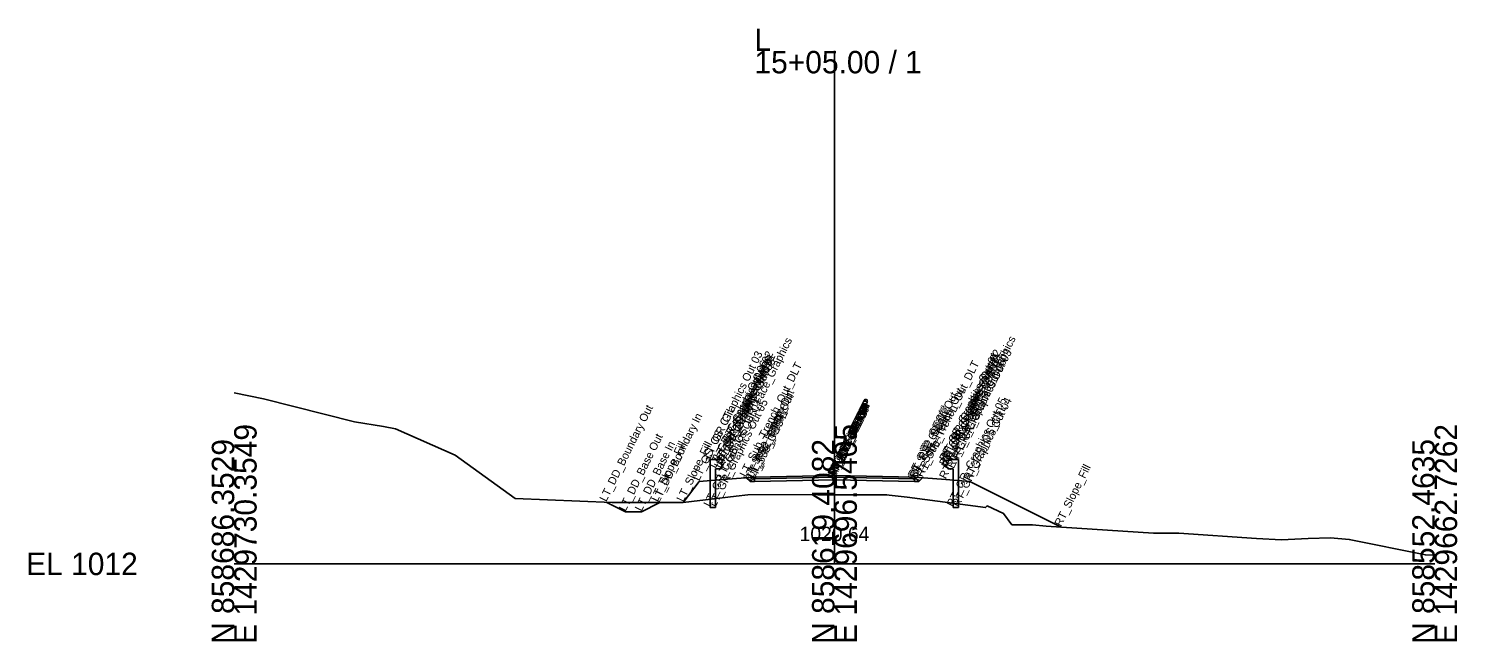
# Model space of a CAD drawing. Extents: x -26 to 2303, y -10 to 19558.
# Drawn here: x 2124.3 to 2302.8, y 2490.3 to 2566.9 of the extents above; entities that cross this region are included whole.
import ezdxf

# ---------------------------------------------------------------- set-up
doc = ezdxf.new("R2010")
doc.units = 0
for name, color, linetype in [('Default', 7, 'Continuous'), ('Exist Cross Section Cell', 7, 'Continuous'), ('Exist XS Center Line Elevation Label', 7, 'Continuous'), ('Exist XS Ground Line', 7, 'Continuous'), ('Prop CMT Ditch DDE', 7, 'Continuous'), ('Prop CMT Guardrail Graphics', 7, 'Continuous'), ('Prop CMT Pvmt Course 1', 7, 'Continuous'), ('Prop CMT Pvmt Course 2', 7, 'Continuous'), ('Prop CMT Pvmt Surface', 7, 'Continuous'), ('Prop CMT Pvmt Surface Shoulder', 7, 'Continuous'), ('Prop CMT Shld Paved Course 1', 7, 'Continuous'), ('Prop CMT Shld Paved Course 2', 7, 'Continuous'), ('Prop CMT Slope Grass', 7, 'Continuous'), ('Prop CMT Subgrade Earthwork', 7, 'Continuous'), ('Prop XS Dump Level', 7, 'Continuous')]:
    doc.layers.add(name, color=color, linetype=linetype)

msp = doc.modelspace()

# ---------------------------------------------------------------- linework, layer by layer
at = {"layer": 'Exist Cross Section Cell'}
for p, q in [((2225, 2500), (2225, 2564.11)), ((2150, 2500), (2225, 2500)), ((2225, 2500), (2300, 2500))]:
    msp.add_line(p, q, dxfattribs=at)
at = {"layer": 'Exist XS Ground Line'}
msp.add_lwpolyline([(2150, 2521.37), (2153.67, 2520.61), (2165.03, 2517.77), (2168.64, 2517.17), (2170.14, 2516.89), (2177.59, 2513.58), (2185.11, 2508.16), (2197.21, 2507.68), (2205.57, 2507.69), (2206.1, 2507.67), (2212.73, 2508.47), (2214.17, 2508.61), (2222.55, 2508.66), (2222.94, 2508.65), (2225, 2508.64), (2226.63, 2508.64), (2231.53, 2508.62), (2231.84, 2508.57), (2234.1, 2508.35), (2243.88, 2507.04), (2244.07, 2507.26), (2246.13, 2506.29), (2247.18, 2504.86), (2249.73, 2504.86), (2251.46, 2504.72), (2264.87, 2503.85), (2268.03, 2503.82), (2277.72, 2503.19), (2280.86, 2503.01), (2284.19, 2503.16), (2286.97, 2503.24), (2289.33, 2503.05), (2298.85, 2501.13), (2300, 2501.09)], dxfattribs=at)
at = {"layer": 'Prop CMT Ditch DDE'}
for points in [[(2203.11, 2507.61), (2200.9, 2506.5), (2198.9, 2506.5), (2196.48, 2507.71)], [(2202.87, 2507.69), (2203.11, 2507.61)]]:
    msp.add_lwpolyline(points, dxfattribs=at)
at = {"layer": 'Prop CMT Guardrail Graphics'}
for points in [[(2209.48, 2507.04), (2209.48, 2513.04)], [(2209.48, 2513.04), (2210.81, 2513.04), (2211.08, 2512.75)], [(2211.08, 2512.16), (2210.81, 2511.87), (2210.15, 2511.87)], [(2211.08, 2512.75), (2210.81, 2512.46)], [(2210.81, 2512.46), (2211.08, 2512.16)], [(2240.52, 2513.04), (2239.19, 2513.04), (2238.92, 2512.75)], [(2238.92, 2512.75), (2239.19, 2512.46)], [(2239.19, 2512.46), (2238.92, 2512.16)], [(2238.92, 2512.16), (2239.19, 2511.87), (2239.85, 2511.87)], [(2240.52, 2507.04), (2240.52, 2513.04)], [(2210.15, 2511.87), (2210.15, 2507.04)], [(2239.85, 2511.87), (2239.85, 2507.04)], [(2210.15, 2507.04), (2209.48, 2507.04)], [(2239.85, 2507.04), (2240.52, 2507.04)]]:
    msp.add_lwpolyline(points, dxfattribs=at)
at = {"layer": 'Prop CMT Pvmt Course 1'}
for points in [[(2225, 2511.05), (2215, 2510.85)], [(2215, 2510.85), (2215, 2510.64)], [(2215, 2510.64), (2225, 2510.84)], [(2225, 2510.84), (2225, 2511.05)], [(2225, 2511.05), (2235, 2510.85)], [(2225, 2510.84), (2225, 2511.05)], [(2235, 2510.64), (2225, 2510.84)], [(2235, 2510.85), (2235, 2510.64)]]:
    msp.add_lwpolyline(points, dxfattribs=at)
msp.add_lwpolyline([(2225, 2510.84), (2225, 2510.93), (2225, 2510.93), (2225, 2510.84)], close=True, dxfattribs=at)
msp.add_lwpolyline([(2225, 2510.84), (2225, 2510.93), (2225, 2510.93), (2225, 2510.84)], close=True, dxfattribs=at)
at = {"layer": 'Prop CMT Pvmt Course 2'}
for points in [[(2225, 2510.84), (2215, 2510.64)], [(2215, 2510.64), (2215, 2510.31)], [(2215, 2510.31), (2225, 2510.51)], [(2225, 2510.51), (2225, 2510.84)], [(2225, 2510.51), (2225, 2510.84)], [(2225, 2510.84), (2235, 2510.64)], [(2235, 2510.31), (2225, 2510.51)], [(2235, 2510.64), (2235, 2510.31)]]:
    msp.add_lwpolyline(points, dxfattribs=at)
at = {"layer": 'Prop CMT Pvmt Surface'}
for points in [[(2225, 2511.05), (2215, 2510.85)], [(2225, 2511.05), (2235, 2510.85)]]:
    msp.add_lwpolyline(points, dxfattribs=at)
at = {"layer": 'Prop CMT Pvmt Surface Shoulder'}
for points in [[(2215, 2510.85), (2215, 2510.85)], [(2235, 2510.85), (2235, 2510.85)]]:
    msp.add_lwpolyline(points, dxfattribs=at)
at = {"layer": 'Prop CMT Shld Paved Course 1'}
for points in [[(2215, 2510.85), (2214.79, 2510.64)], [(2214.79, 2510.64), (2215, 2510.64)], [(2215, 2510.85), (2215, 2510.85)], [(2215, 2510.64), (2215, 2510.85)], [(2235, 2510.85), (2235, 2510.85)], [(2235, 2510.85), (2235.21, 2510.64)], [(2235, 2510.64), (2235, 2510.85)], [(2235.21, 2510.64), (2235, 2510.64)]]:
    msp.add_lwpolyline(points, dxfattribs=at)
at = {"layer": 'Prop CMT Shld Paved Course 2'}
for points in [[(2214.79, 2510.64), (2214.45, 2510.3)], [(2214.45, 2510.3), (2215, 2510.31)], [(2215, 2510.64), (2214.79, 2510.64)], [(2214.79, 2510.64), (2214.79, 2510.64)], [(2215, 2510.31), (2215, 2510.64)], [(2235, 2510.64), (2235.21, 2510.64)], [(2235, 2510.31), (2235, 2510.64)], [(2235.55, 2510.3), (2235, 2510.31)], [(2235.21, 2510.64), (2235.21, 2510.64)], [(2235.21, 2510.64), (2235.55, 2510.3)]]:
    msp.add_lwpolyline(points, dxfattribs=at)
at = {"layer": 'Prop CMT Slope Grass'}
for points in [[(2208.08, 2510.3), (2206.11, 2507.67)], [(2211.08, 2510.54), (2208.08, 2510.3)], [(2215, 2510.85), (2211.08, 2510.54)], [(2235, 2510.85), (2238.92, 2510.54)], [(2238.92, 2510.54), (2241.92, 2510.3)], [(2241.92, 2510.3), (2253.32, 2504.6)]]:
    msp.add_lwpolyline(points, dxfattribs=at)
at = {"layer": 'Prop CMT Subgrade Earthwork'}
for points in [[(2214.45, 2510.3), (2213.98, 2510.77)], [(2215, 2510.31), (2214.45, 2510.3)], [(2225, 2510.51), (2215, 2510.31)], [(2225, 2510.51), (2235, 2510.31)], [(2235, 2510.31), (2235.55, 2510.3)], [(2235.55, 2510.3), (2236.02, 2510.77)]]:
    msp.add_lwpolyline(points, dxfattribs=at)

# ---------------------------------------------------------------- texts
at = {"layer": 'Default'}
msp.add_text('-', height=0.0001, dxfattribs=at).set_placement((2150, 2500))
at = {"layer": 'Exist Cross Section Cell'}
for s, p in [('L', (2215, 2564.11)), ('15+05.00 / 1', (2215, 2561.31)), ('EL 1012', (2124, 2498.6))]:
    msp.add_text(s, height=2.8, dxfattribs=at).set_placement(p)
for s, p in [('E 1429696.5405', (2227.8, 2490)), ('E 1429730.3549', (2152.8, 2490)), ('E 1429662.7262', (2302.8, 2490)), ('N 858686.3529', (2150, 2490)), ('N 858619.4082', (2225, 2490)), ('N 858552.4635', (2300, 2490))]:
    msp.add_text(s, height=2.8, rotation=90, dxfattribs=at).set_placement(p)
at = {"layer": 'Exist XS Center Line Elevation Label'}
msp.add_text('1020.64', height=1.8, dxfattribs=at).set_placement((2220.65, 2502.84))
at = {"layer": 'Prop XS Dump Level'}
for s, p in [('LT_GS_OS_GR_Face_Graphics', (2211.08, 2510.54)), ('RT_GS_OS_GR_Face_Graphics', (2238.92, 2510.54)), ('LT_GR_Graphics Out 03', (2209.48, 2513.04)), ('LT_GR_Graphics Out 02', (2210.81, 2513.04)), ('RT_GR_Graphics Out 01', (2238.92, 2512.75)), ('RT_GR_Graphics Out 02', (2239.19, 2513.04)), ('RT_GR_Graphics Out 03', (2240.52, 2513.04)), ('LT_GR_Graphics Out 06', (2210.15, 2511.87)), ('LT_GR_Graphics Out 09', (2210.81, 2512.46)), ('LT_GR_Graphics Out 07', (2210.81, 2511.87)), ('LT_GR_Graphics Out 01', (2211.08, 2512.75)), ('LT_GR_Graphics Out 08', (2211.08, 2512.16)), ('LT_Sub_Trench_Out_DLT', (2213.98, 2510.77)), ('RT_Sub_Trench_Out_DLT', (2236.02, 2510.77)), ('RT_GR_Graphics Out 08', (2238.92, 2512.16)), ('RT_GR_Graphics Out 09', (2239.19, 2512.46)), ('RT_GR_Graphics Out 07', (2239.19, 2511.87)), ('RT_GR_Graphics Out 06', (2239.85, 2511.87)), ('LT_Sub_Trench_Out', (2214.45, 2510.3)), ('LT_PS2_Shelf_Out', (2214.79, 2510.64)), ('RT_PS2_Shelf_Out', (2235.21, 2510.64)), ('RT_Sub_Trench_Out', (2235.55, 2510.3)), ('LT_DD_Boundary Out', (2196.48, 2507.71)), ('LT_GS_OS_CTL', (2208.08, 2510.3)), ('LT_GR_Graphics Out 04', (2209.48, 2507.04)), ('LT_GR_Graphics Out 05', (2210.15, 2507.04)), ('LT_PS2_OEOP', (2214.79, 2510.64)), ('LT_PV1_OEOT', (2215, 2510.85)), ('LT_PS1_OEOP', (2215, 2510.85)), ('LT_PV2_OEOT', (2215, 2510.64)), ('RT_PV1_OEEOP', (2225, 2510.93)), ('RT_PV2_OEEOP', (2225, 2510.84)), ('LT_PV1_OEEOP', (2225, 2510.93)), ('LT_PV2_OEEOP', (2225, 2510.84)), ('RT_Sub_OEEOP', (2225, 2510.51)), ('RT_PV1_IEEOP', (2225, 2510.93)), ('RT_PV2_IEEOP', (2225, 2510.84)), ('LT_Sub_OEEOP', (2225, 2510.51)), ('LT_PV1_IEEOP', (2225, 2510.93)), ('LT_PV2_IEEOP', (2225, 2510.84)), ('RT_PV1_OEOT', (2235, 2510.85)), ('RT_PS1_OEOP', (2235, 2510.85)), ('RT_PV2_OEOT', (2235, 2510.64)), ('RT_Sub_OEOT', (2235, 2510.31)), ('RT_PS2_OEOP', (2235.21, 2510.64)), ('RT_GR_Graphics Out 05', (2239.85, 2507.04)), ('RT_GR_Graphics Out 04', (2240.52, 2507.04)), ('RT_GS_OS_CTL', (2241.92, 2510.3)), ('LT_DD_Boundary In', (2203.11, 2507.61)), ('LT_Sub_OEOT', (2215, 2510.31)), ('LT_DD_Base Out', (2198.9, 2506.5)), ('PV1_PGL', (2225, 2511.05)), ('PV2_PGL', (2225, 2510.84)), ('LT_DD_Base In', (2200.9, 2506.5)), ('LT_Slope_Fill', (2202.87, 2507.69)), ('LT_Slope_Fill', (2206.11, 2507.67)), ('RT_Slope_Fill', (2253.32, 2504.6))]:
    msp.add_text(s, height=1, rotation=63.5833, dxfattribs=at).set_placement(p)

doc.saveas('drawing.dxf')
